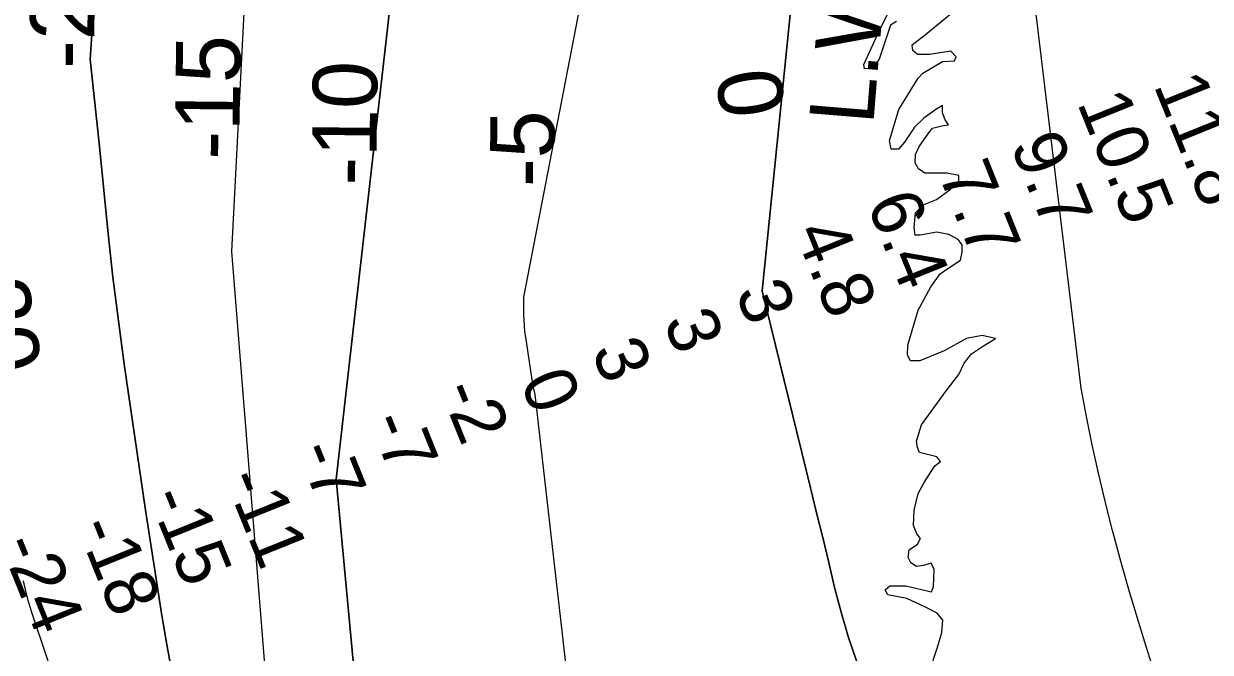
# Model space of a CAD drawing. Extents: x 3279314 to 3317160, y 734079 to 759431.
# Drawn here: x 3286325 to 3287854, y 756129 to 756939 of the extents above; entities that cross this region are included whole.
import ezdxf

# ---------------------------------------------------------------- set-up
doc = ezdxf.new("R2010")
doc.units = 0
for name, color, linetype in [('V-RIVR-EDGE', 7, 'Continuous'), ('V-RIVR-RANG', 7, 'Continuous'), ('V-TOPO-DPTH', 7, 'Continuous'), ('V-TOPO-MAJR-IDEN', 7, 'Continuous'), ('V-TOPO-MINR', 7, 'Continuous'), ('V-TOPO-MINR-IDEN', 7, 'Continuous'), ('V-TOPO-WATR', 7, 'Continuous'), ('V-TOPO-WATR-IDEN', 7, 'Continuous')]:
    doc.layers.add(name, color=color, linetype=linetype)

msp = doc.modelspace()

# ---------------------------------------------------------------- linework, layer by layer
at = {"layer": 'V-RIVR-EDGE'}
for points in [[(3287449.4, 756942.1), (3287442, 756937.3), (3287427.1, 756893.5), (3287418.4, 756881.3), (3287408.4, 756880.9), (3287407.6, 756886.6), (3287425.9, 756927), (3287448.2, 756972.5)], [(3287471.3, 756292.6), (3287472.2, 756312.6), (3287477.5, 756333.9), (3287485.3, 756348.2), (3287498.9, 756369.5), (3287506.3, 756375.1), (3287501.5, 756381.2), (3287479.4, 756386.9), (3287476.8, 756393), (3287475.5, 756401.3), (3287481.6, 756422.6), (3287513.5, 756466.4), (3287530, 756487.2), (3287536.6, 756502), (3287546.2, 756513.7), (3287561.8, 756524.1), (3287577.1, 756533.6), (3287560.1, 756537.6), (3287539.7, 756533.7), (3287511, 756517.7), (3287479.6, 756504.7), (3287467.5, 756504.8), (3287463.6, 756512.2), (3287464, 756525.2), (3287477.6, 756570), (3287493.8, 756600.3), (3287506, 756616.8), (3287514.3, 756622.9), (3287532.1, 756634.6), (3287534.3, 756645.4), (3287534.3, 756654.1), (3287529.1, 756661.1), (3287517, 756667.7), (3287501.4, 756670.7), (3287480, 756666.9), (3287473.5, 756666.9), (3287472.2, 756676.5), (3287474, 756695.6), (3287484.1, 756706), (3287501, 756712.9), (3287518.9, 756725.5), (3287529.8, 756736.7), (3287529.8, 756743.7), (3287514.6, 756746.8), (3287485.9, 756746.8), (3287478.1, 756752.1), (3287473.8, 756759.9), (3287474.2, 756770.8), (3287478.6, 756781.2), (3287491.2, 756798.6), (3287496, 756804.6), (3287507.8, 756807.6), (3287516.5, 756808.9), (3287512.1, 756815.5), (3287508.7, 756824.2), (3287508.7, 756833.7), (3287500.4, 756828.5), (3287484.8, 756817.7), (3287472.6, 756806), (3287459.9, 756786.5), (3287452.1, 756777.4), (3287442.9, 756777.4), (3287440.4, 756788.7), (3287452.6, 756828.6), (3287477.5, 756869), (3287483.6, 756875.5), (3287508.9, 756890.7), (3287524.5, 756891.5), (3287526.3, 756896.7), (3287519.8, 756903.7), (3287491.9, 756899.4), (3287476.7, 756899.4), (3287470.6, 756904.7), (3287469.8, 756912.1), (3287486.8, 756925.5), (3287520.3, 756952.8)], [(3287435, 756209.7), (3287441.1, 756214.9), (3287461.5, 756214.9), (3287494.6, 756207.4), (3287497.2, 756213.5), (3287498.1, 756236.1), (3287494.2, 756244.3), (3287484.2, 756241.3), (3287475.5, 756240), (3287468.1, 756244.4), (3287464.7, 756251.4), (3287466, 756261.4), (3287476.5, 756268.7), (3287480.4, 756276.1), (3287476, 756281.8), (3287471.3, 756292.6)], [(3287626.3, 756057.5), (3287579.4, 756062.4), (3287562.9, 756061.2), (3287542, 756056.4), (3287527.7, 756060.4), (3287511.2, 756074.3), (3287495.1, 756087.4), (3287492.1, 756104.4), (3287502.6, 756136.1), (3287507.9, 756154.8), (3287509.2, 756170.8), (3287501.9, 756179.6), (3287486.2, 756187.8), (3287462.8, 756198.8), (3287438.5, 756203.2), (3287435, 756209.7)]]:
    msp.add_lwpolyline(points, dxfattribs=at)
at = {"layer": 'V-TOPO-DPTH'}
for points in [[(3287900.2, 754961.2), (3287834.2, 755020.4), (3287722.2, 755121.5), (3287712.6, 755130.5), (3287703.2, 755139.8), (3287694.2, 755149.3), (3287685.4, 755159.1), (3287510, 755834.2), (3287409.6, 756087.6), (3287398.1, 756118.5), (3287387.5, 756149.6), (3287378.3, 756181.2), (3287369.9, 756213), (3287362.2, 756245.1), (3287354.5, 756277.1), (3287346.7, 756309.1), (3287338.8, 756341.2), (3287276.6, 756594.9), (3287355.4, 757374.9)], [(3287355.4, 757374.9), (3287276.6, 756594.9), (3287338.8, 756341.2), (3287346.7, 756309.1), (3287354.5, 756277.1), (3287362.2, 756245.1), (3287369.9, 756213), (3287378.3, 756181.2), (3287387.5, 756149.6), (3287398.1, 756118.5), (3287409.6, 756087.6), (3287510, 755834.2), (3287685.4, 755159.1), (3287694.2, 755149.3), (3287703.2, 755139.8), (3287712.6, 755130.5), (3287722.2, 755121.5), (3287834.2, 755020.4), (3287900.2, 754961.2)], [(3286517.3, 756097.1), (3286509.8, 756137), (3286502.9, 756176.9), (3286499, 756201.7), (3286494.6, 756229.4), (3286490.3, 756257.1), (3286486.1, 756284.9), (3286482, 756312.6), (3286454.6, 756500.5), (3286446.9, 756556.5), (3286439.8, 756612.5), (3286433.6, 756668.6), (3286428, 756724.7), (3286422.5, 756780.9), (3286416.8, 756837.1), (3286410.5, 756893.2), (3286438.4, 757309.8)], [(3286438.4, 757309.8), (3286410.5, 756893.2), (3286416.8, 756837.1), (3286422.5, 756780.9), (3286428, 756724.7), (3286433.6, 756668.6), (3286439.8, 756612.5), (3286446.9, 756556.5), (3286454.6, 756500.5), (3286482, 756312.6), (3286486.1, 756284.9), (3286490.3, 756257.1), (3286494.6, 756229.4), (3286499, 756201.7), (3286502.9, 756176.9), (3286509.8, 756137), (3286517.3, 756097.1)], [(3286800.3, 756990.1), (3286727.4, 756352.6), (3286807.1, 755501.8)], [(3286800.3, 756990.1), (3286727.4, 756352.6), (3286807.1, 755501.8)], [(3286385.1, 756033.1), (3286339.1, 756169), (3286335, 756182), (3286331.2, 756195), (3286327.8, 756208.2), (3286324.8, 756221.5)], [(3286385.1, 756033.1), (3286339.1, 756169), (3286335, 756182), (3286331.2, 756195), (3286327.8, 756208.2), (3286324.8, 756221.5)]]:
    msp.add_lwpolyline(points, dxfattribs=at)
at = {"layer": 'V-TOPO-MINR'}
for p, q in [((3287687.6, 756469.7), (3287547.4, 757636.9)), ((3287694.4, 756433.1), (3287687.6, 756469.7)), ((3287701.8, 756396.5), (3287694.4, 756433.1)), ((3287709.8, 756360.1), (3287701.8, 756396.5)), ((3287718.4, 756323.9), (3287709.8, 756360.1)), ((3287727.6, 756287.7), (3287718.4, 756323.9)), ((3287728.8, 756283.3), (3287727.6, 756287.7)), ((3287739.2, 756245.1), (3287728.8, 756283.3)), ((3287750, 756207.1), (3287739.2, 756245.1)), ((3287761.3, 756169.2), (3287750, 756207.1)), ((3287773, 756131.4), (3287761.3, 756169.2)), ((3287790.9, 756075.4), (3287773, 756131.4))]:
    msp.add_line(p, q, dxfattribs=at)
for points in [[(3287086, 755569.1), (3286983.8, 756461.3), (3286981.6, 756472.2), (3286979.7, 756483.3), (3286971.8, 756535.3), (3286970.8, 756542.6), (3286970.1, 756550), (3286969.6, 756557.3), (3286969.4, 756564.7), (3286969.4, 756572.1), (3286969.4, 756579.5), (3286969.5, 756586.9), (3287165.1, 757598.9)], [(3286517.3, 756097.1), (3286509.8, 756137), (3286502.9, 756176.9), (3286499, 756201.7), (3286494.6, 756229.4), (3286490.3, 756257.1), (3286486.1, 756284.9), (3286482, 756312.6), (3286454.6, 756500.5), (3286446.9, 756556.5), (3286439.8, 756612.5), (3286433.6, 756668.6), (3286428, 756724.7), (3286422.5, 756780.9), (3286416.8, 756837.1), (3286410.5, 756893.2), (3286438.4, 757309.8)], [(3286656.6, 755850.5), (3286593.2, 756645.6), (3286613.9, 757045.3)], [(3286807.1, 755501.8), (3286727.4, 756352.6), (3286800.3, 756990.1)], [(3286385.1, 756033.1), (3286339.1, 756169), (3286335, 756182), (3286331.2, 756195), (3286327.8, 756208.2), (3286324.8, 756221.5)]]:
    msp.add_lwpolyline(points, dxfattribs=at)
at = {"layer": 'V-TOPO-WATR'}
msp.add_lwpolyline([(3287900.2, 754961.2), (3287834.2, 755020.4), (3287722.2, 755121.5), (3287712.6, 755130.5), (3287703.2, 755139.8), (3287694.2, 755149.3), (3287685.4, 755159.1), (3287510, 755834.2), (3287409.6, 756087.6), (3287398.1, 756118.5), (3287387.5, 756149.6), (3287378.3, 756181.2), (3287369.9, 756213), (3287362.2, 756245.1), (3287354.5, 756277.1), (3287346.7, 756309.1), (3287338.8, 756341.2), (3287276.6, 756594.9), (3287355.4, 757374.9)], dxfattribs=at)

# ---------------------------------------------------------------- texts
at = {"layer": 'V-RIVR-RANG'}
for s, p in [('11.8', (3287780.4, 756860.2)), ('10.5', (3287681.8, 756837.3)), ('9.7', (3287595.9, 756783.1)), ('7.7', (3287503, 756746)), ('6.4', (3287410.7, 756707.7)), ('4.8', (3287317.7, 756670.8)), ('3', (3287241.2, 756593.1)), ('3', (3287148.6, 756555.6)), ('3', (3287055.9, 756518)), ('0', (3286964.1, 756478.2)), ('-2', (3286860.9, 756466.8)), ('-7', (3286769.2, 756426.7)), ('-7', (3286676.5, 756389.2)), ('-11', (3286583.4, 756352.8)), ('-15', (3286484.9, 756329.6)), ('-18', (3286392.6, 756291.1)), ('-24', (3286293.9, 756268.4))]:
    msp.add_text(s, height=67, rotation=291.9982, dxfattribs=at).set_placement(p)
at = {"layer": 'V-TOPO-MAJR-IDEN'}
msp.add_text('0', height=83, rotation=98.2732, dxfattribs=at).set_placement((3287307.1, 756825.3))
at = {"layer": 'V-TOPO-MINR-IDEN'}
for s, rotation, p in [('-20', 89.4086, (3286415.5, 756880.8)), ('-15', 89.4086, (3286602.7, 756763.7)), ('-10', 89.4086, (3286779.1, 756730.3)), ('-5', 89.4086, (3287008.4, 756728.5)), ('-30', 279.376, (3286241, 756640.7))]:
    msp.add_text(s, height=83, rotation=rotation, dxfattribs=at).set_placement(p)
at = {"layer": 'V-TOPO-WATR-IDEN'}
msp.add_text('L.W.R.P.', height=83, rotation=85.3224, dxfattribs=at).set_placement((3287419.6, 756808))

doc.saveas('drawing.dxf')
